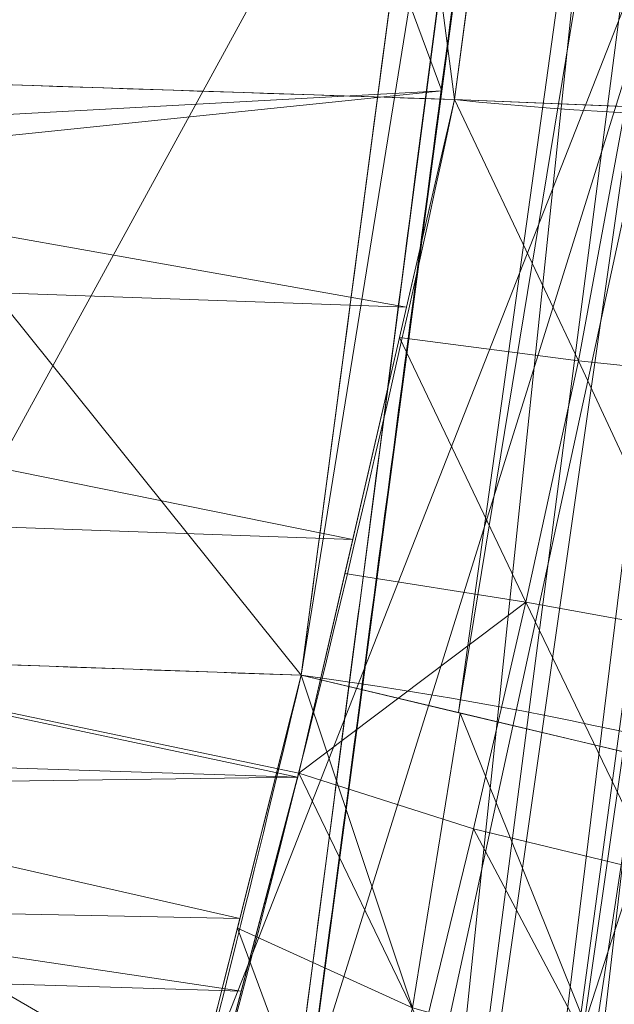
# Model space of a CAD drawing. Header units: millimetres. Extents: x -72 to 72, y -145 to 145.
# Tile 324 of 522: x -53.532 to -53.353, y 28.918 to 29.213. Entities that reach past the tile are written whole.
import ezdxf

# ---------------------------------------------------------------- set-up
doc = ezdxf.new("R2010")
doc.units = ezdxf.units.MM
doc.layers.add('1', color=7, linetype='CONTINUOUS')

msp = doc.modelspace()

# ---------------------------------------------------------------- linework, layer by layer
at = {"layer": '1', "color": 163, "linetype": 'Continuous', "lineweight": 13, "extrusion": (0, 0, -1)}
for centre, radius in [((0, 2.781752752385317e-14, 144.004626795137), 61.0180546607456), ((-5.6843418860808e-14, -1.73472347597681e-14, 147), 60.9142135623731), ((3.46944695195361e-15, 0, 145), 60), ((-5.6843418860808e-14, -1.73472347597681e-14, 146), 59.50000000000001), ((0, -8.448341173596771e-14, 124.369789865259), 56.3952855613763)]:
    msp.add_circle(centre, radius, dxfattribs=at)
at = {"layer": '1', "color": 163, "linetype": 'Continuous', "lineweight": 13}
for centre, radius in [((0, -2.03130073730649e-13, -145), 60.4433756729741), ((5.6843418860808e-14, -1.73472347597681e-14, -146.707106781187), 60.20710678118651), ((-3.46944695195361e-15, 0, -146), 60)]:
    msp.add_circle(centre, radius, dxfattribs=at)
msp.add_arc((0, 1.973953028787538e-14, -142.505083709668), 63.56377365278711, 137.7213100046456, 170.3791450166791, dxfattribs=at)
at = {"layer": '1', "color": 163, "linetype": 'Continuous', "lineweight": 13, "extrusion": (0.123978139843, 0.9344733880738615, 0.3337497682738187)}
msp.add_arc((56.8000000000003, -31.17997599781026, 12.31170606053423), 0.3, 94.5509462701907, 179.9999999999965, dxfattribs=at)
at = {"layer": '1', "color": 163, "linetype": 'Continuous', "lineweight": 13, "extrusion": (0.127564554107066, 0.9615056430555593, 0.2433807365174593)}
msp.add_arc((56.79999999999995, -27.6008281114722, 15.40776409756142), 0.3, 180.0000000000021, 269.8329302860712, dxfattribs=at)
at = {"layer": '1', "color": 163, "linetype": 'Continuous', "lineweight": 13}
for points, knots in [([(-55.85494532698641, 7.407445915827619, -13.2875975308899), (-55.82645239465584, 7.577320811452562, -13.23982112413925), (-55.76853522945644, 7.914895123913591, -13.13734433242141), (-55.64919850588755, 8.582914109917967, -12.91186899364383), (-55.43158160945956, 9.73691020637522, -12.47956651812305), (-55.0952656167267, 11.35428247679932, -11.79577721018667), (-54.64820188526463, 13.26387914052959, -10.92701186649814), (-54.15583694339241, 15.14866931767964, -10.02887431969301), (-53.61637115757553, 17.01449440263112, -9.11850107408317), (-53.0291365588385, 18.86358245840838, -8.203502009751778), (-52.39393467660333, 20.6976801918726, -7.290371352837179), (-51.71058913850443, 22.51872319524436, -6.385963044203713), (-50.97868889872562, 24.32680502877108, -5.493489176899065), (-49.93588671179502, 26.71750527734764, -4.319836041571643), (-48.50419212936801, 29.66625267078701, -2.890872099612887), (-46.57228500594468, 33.13358202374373, -1.257850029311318), (-45.13440071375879, 35.38883449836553, -0.2420193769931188), (-44.37604523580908, 36.50001129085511, 0.2429181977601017)], [0, 0, 0, 0, 0.015625, 0.03125, 0.0625, 0.125, 0.1875, 0.25, 0.3125, 0.375, 0.4375, 0.5, 0.5625, 0.625, 0.75, 0.875, 1, 1, 1, 1]), ([(-51.58127695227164, 36.49990215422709, -45.0071558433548), (-51.65224214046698, 36.23769391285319, -44.85745444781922), (-51.78977976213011, 35.70877376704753, -44.56353588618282), (-51.98289880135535, 34.89774026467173, -44.15051885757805), (-52.16287884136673, 34.06315945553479, -43.77743846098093), (-52.30135949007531, 33.34414071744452, -43.5213565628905), (-52.40472141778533, 32.75228106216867, -43.36462872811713), (-52.50018652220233, 32.16552045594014, -43.24975382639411), (-52.56697151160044, 31.70606232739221, -43.20912748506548), (-52.60982591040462, 31.38292883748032, -43.20913215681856), (-52.65268196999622, 31.06006398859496, -43.20861829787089), (-52.73428464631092, 30.44508124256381, -43.20782639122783), (-52.97700965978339, 28.61550141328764, -43.20576442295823), (-53.34420262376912, 25.84807621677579, -43.20233151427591), (-53.83377524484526, 22.15817348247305, -43.19787737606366), (-54.32334780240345, 18.46827087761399, -43.19342353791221), (-54.81292852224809, 14.77836909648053, -43.18891410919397), (-55.22086834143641, 11.70344482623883, -43.18545810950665), (-55.54732604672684, 9.243520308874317, -43.18196879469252), (-55.71051244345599, 8.013551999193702, -43.18051480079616), (-55.79205085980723, 7.398560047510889, -43.1801628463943)], [0, 0, 0, 0, 0.03125, 0.0625, 0.09375, 0.125, 0.140625, 0.15625, 0.1859375, 0.1875, 0.1890625, 0.21875, 0.25, 0.375, 0.5, 0.625, 0.75, 0.875, 0.9375, 1, 1, 1, 1]), ([(-53.44717742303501, 29.016367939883, -23.31191918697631), (-53.39795789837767, 29.38868860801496, -23.21768202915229), (-53.29874769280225, 30.13894499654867, -23.08128049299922), (-53.17294260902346, 31.090028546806, -23.02472959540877), (-53.07138257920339, 31.85820202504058, -23.04135079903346), (-52.99580220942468, 32.43048281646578, -23.10004014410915), (-52.92177165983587, 32.99162049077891, -23.21662796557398), (-52.84910501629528, 33.54323373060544, -23.41021544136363), (-52.78264428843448, 34.04856518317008, -23.69094042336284), (-52.72392426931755, 34.49576351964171, -24.07430606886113), (-52.6794296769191, 34.83532870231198, -24.56090387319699), (-52.65337432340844, 35.03411818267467, -25.11588531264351), (-52.64434026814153, 35.10306890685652, -25.6982073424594), (-52.64850082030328, 35.07187157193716, -26.2874550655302), (-52.66764817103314, 34.92627879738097, -26.76174114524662), (-52.69211831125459, 34.73993191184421, -27.10022273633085), (-52.71508936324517, 34.56502987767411, -27.33654540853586), (-52.73734536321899, 34.39569279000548, -27.51232571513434), (-52.75640726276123, 34.25081335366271, -27.64008723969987), (-52.77665231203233, 34.09628450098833, -27.75752158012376), (-52.80372720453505, 33.89124334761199, -27.88778761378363), (-52.87063038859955, 33.38550171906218, -28.1717278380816), (-52.95157892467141, 32.77513018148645, -28.45357643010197), (-53.04583637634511, 32.06411832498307, -28.74819761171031), (-53.10460831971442, 31.62242463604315, -28.93380791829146), (-53.15043829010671, 31.27836037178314, -29.10030022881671), (-53.17834714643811, 31.06943409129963, -29.21465418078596), (-53.19983463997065, 30.90958947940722, -29.32073149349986), (-53.21426265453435, 30.80467575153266, -29.41271412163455), (-53.22597811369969, 30.71965133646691, -29.526529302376), (-53.23366351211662, 30.664132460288, -29.65417121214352), (-53.23715997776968, 30.63878140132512, -29.79327214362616), (-53.23688319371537, 30.64089060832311, -29.93577761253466), (-53.23308923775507, 30.6686133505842, -30.07425561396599), (-53.22503265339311, 30.7269715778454, -30.20220734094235), (-53.21290635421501, 30.81487627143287, -30.31307055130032), (-53.19338625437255, 30.95735744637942, -30.43050327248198), (-53.16427326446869, 31.17223393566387, -30.53328472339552), (-53.12713055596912, 31.44891784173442, -30.6046804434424), (-53.07701929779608, 31.82378151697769, -30.65667848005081), (-52.9877574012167, 32.49397309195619, -30.67104811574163), (-52.86386628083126, 33.42525012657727, -30.55809059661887), (-52.76671851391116, 34.15640439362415, -30.37697640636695), (-52.7185038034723, 34.51939156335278, -30.27067438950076)], [0, 0, 0, 0, 0.0625, 0.125, 0.15625, 0.1875, 0.21875, 0.25, 0.28125, 0.3125, 0.34375, 0.375, 0.40625, 0.4375, 0.46875, 0.484375, 0.5, 0.515625, 0.5234375, 0.53125, 0.546875, 0.5625, 0.625, 0.65625, 0.6875, 0.703125, 0.71875, 0.7265625, 0.734375, 0.7421875, 0.75, 0.7578125, 0.765625, 0.7734375, 0.78125, 0.7890625, 0.796875, 0.8125, 0.828125, 0.84375, 0.875, 0.9375, 1, 1, 1, 1]), ([(-53.12280344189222, 34.50567101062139, -30.28930585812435), (-53.17101190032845, 34.14280802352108, -30.39502878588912), (-53.26814661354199, 33.41177306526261, -30.5749495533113), (-53.39204824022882, 32.47976877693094, -30.68594957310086), (-53.4812761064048, 31.8089113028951, -30.66985159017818), (-53.53134130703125, 31.43311127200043, -30.61597192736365), (-53.56842014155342, 31.15530635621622, -30.54229342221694), (-53.59735630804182, 30.93939435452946, -30.43620615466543), (-53.61663933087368, 30.79621937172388, -30.3142413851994), (-53.62845908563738, 30.70872156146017, -30.1993582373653), (-53.63618479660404, 30.651570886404, -30.06711005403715), (-53.63965092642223, 30.62588748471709, -29.9254574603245), (-53.63971415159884, 30.62551082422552, -29.78101085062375), (-53.63589621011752, 30.65392199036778, -29.63936863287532), (-53.6279439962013, 30.71290539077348, -29.51018581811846), (-53.61601511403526, 30.80151832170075, -29.3954236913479), (-53.60145665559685, 30.90976286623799, -29.30320895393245), (-53.57997867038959, 31.07095393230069, -29.1975017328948), (-53.5521188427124, 31.28053597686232, -29.08342683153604), (-53.50639712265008, 31.62489570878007, -28.91729388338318), (-53.44777376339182, 32.06661226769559, -28.73210602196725), (-53.35381246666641, 32.7757172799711, -28.43785375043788), (-53.27311576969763, 33.38461409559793, -28.15644887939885), (-53.20643244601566, 33.88834200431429, -27.87311716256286), (-53.17946245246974, 34.09224193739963, -27.74323427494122), (-53.1593197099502, 34.24506186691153, -27.62652729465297), (-53.14034461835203, 34.38874480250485, -27.49942807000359), (-53.11817682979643, 34.5567145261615, -27.32441421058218), (-53.09542877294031, 34.72915890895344, -27.09083082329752), (-53.0710222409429, 34.91425393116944, -26.75381707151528), (-53.05208309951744, 35.05794099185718, -26.28360372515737), (-53.04803879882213, 35.08882994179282, -25.69790284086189), (-53.05715676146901, 35.02021256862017, -25.1191565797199), (-53.0832407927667, 34.8230577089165, -24.56843722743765), (-53.12770697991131, 34.48658549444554, -24.08551013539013), (-53.18636641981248, 34.04295648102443, -23.70440395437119), (-53.25277449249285, 33.54101380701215, -23.42479751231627), (-53.32537940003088, 32.99257314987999, -23.23160112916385), (-53.39937251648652, 32.43399157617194, -23.1149100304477), (-53.47490744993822, 31.8640191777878, -23.05588037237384), (-53.57642049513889, 31.09836534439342, -23.0386747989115), (-53.70218792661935, 30.14998959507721, -23.09430883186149), (-53.80137078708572, 29.40199536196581, -23.22943413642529), (-53.85057834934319, 29.0308486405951, -23.32284594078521)], [0, 0, 0, 0, 0.0625, 0.125, 0.15625, 0.171875, 0.1875, 0.203125, 0.2109375, 0.21875, 0.2265625, 0.234375, 0.2421875, 0.25, 0.2578125, 0.265625, 0.2734375, 0.28125, 0.296875, 0.3125, 0.34375, 0.375, 0.4375, 0.453125, 0.46875, 0.4765625, 0.484375, 0.5, 0.515625, 0.53125, 0.5625, 0.59375, 0.625, 0.65625, 0.6875, 0.71875, 0.75, 0.78125, 0.8125, 0.84375, 0.875, 0.9375, 1, 1, 1, 1]), ([(-54.1375025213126, 29.1421754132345, -23.6139214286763), (-54.0381925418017, 29.8907148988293, -23.4255233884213), (-53.9374814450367, 30.6498151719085, -23.3454872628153), (-53.7339218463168, 32.18412620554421, -23.3507211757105), (-53.6287755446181, 32.9766564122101, -23.445151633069), (-53.4946969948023, 33.9872606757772, -23.9975084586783), (-53.4541247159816, 34.2930703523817, -24.2560227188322), (-53.3996979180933, 34.7033071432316, -24.9202734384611), (-53.3874017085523, 34.7959886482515, -25.3098061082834), (-53.3837120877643, 34.8237988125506, -26.08212791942), (-53.3925140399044, 34.7574549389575, -26.4824755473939), (-53.4421401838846, 34.3834026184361, -27.1618405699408), (-53.4817519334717, 34.0848328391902, -27.4260070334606), (-53.6114810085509, 33.1070123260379, -28.0094085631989), (-53.70712401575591, 32.386112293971, -28.2795235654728), (-53.8461945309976, 31.3378815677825, -28.7340455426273), (-53.8945242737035, 30.9736007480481, -28.8770059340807), (-53.97041388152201, 30.4015900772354, -29.3871429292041), (-53.9850112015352, 30.2915641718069, -29.82004603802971), (-53.9512230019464, 30.54623949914, -30.5545775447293), (-53.9028974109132, 30.9104890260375, -30.7762820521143), (-53.8058490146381, 31.6419820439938, -30.96965753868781), (-53.7550571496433, 32.024820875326, -30.9829239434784), (-53.6049383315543, 33.1563271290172, -30.9459822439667), (-53.5061613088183, 33.9008495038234, -30.78929674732), (-53.4097274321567, 34.627710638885, -30.5775250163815)], [0, 0, 0, 0, 0.125000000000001, 0.125000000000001, 0.250000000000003, 0.250000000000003, 0.312500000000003, 0.312500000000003, 0.375000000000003, 0.375000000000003, 0.437500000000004, 0.437500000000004, 0.500000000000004, 0.500000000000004, 0.625000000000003, 0.625000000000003, 0.687500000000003, 0.687500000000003, 0.750000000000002, 0.750000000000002, 0.812500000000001, 0.812500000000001, 0.875, 0.875, 1, 1, 1, 1]), ([(-56.49999999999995, 3.39911794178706e-11, 18.8148207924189), (-56.50000000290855, 0.8525320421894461, 18.81481937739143), (-56.43968527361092, 2.557543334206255, 18.79918655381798), (-56.08015889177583, 5.949738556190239, 18.7092512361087), (-55.18827118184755, 10.12382623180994, 18.49386785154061), (-53.45218122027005, 14.92966666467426, 18.08973159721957), (-51.11647556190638, 19.46227931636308, 17.55492511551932), (-48.25430524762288, 23.65957467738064, 16.89615347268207), (-44.94082940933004, 27.49541794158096, 16.14451985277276), (-41.24777732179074, 30.94825394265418, 15.33190842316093), (-38.57396060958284, 32.99249378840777, 14.75638544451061), (-37.19420519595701, 33.94961235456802, 14.4620287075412)], [0, 0, 0, 0, 0.0625, 0.125, 0.25, 0.375, 0.5, 0.625, 0.75, 0.875, 1, 1, 1, 1]), ([(-53.8505784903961, 29.20403469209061, -24.97916323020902), (-53.80995407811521, 29.50785784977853, -24.8715847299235), (-53.74809047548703, 29.97049541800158, -24.73843407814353), (-53.66331848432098, 30.60436852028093, -24.63343059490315), (-53.59818648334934, 31.09133502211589, -24.59719485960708), (-53.54420424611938, 31.49489039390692, -24.60509150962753), (-53.50127615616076, 31.81528964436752, -24.64643646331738), (-53.46926851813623, 32.05377827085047, -24.70326165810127), (-53.4388952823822, 32.2793032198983, -24.79888358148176), (-53.41246607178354, 32.47424331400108, -24.95192753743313), (-53.39891916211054, 32.57330555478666, -25.13228562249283), (-53.39432775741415, 32.60644324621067, -25.29281761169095), (-53.39343826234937, 32.61231597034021, -25.41668317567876), (-53.39537684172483, 32.59718286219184, -25.53719245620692), (-53.40290931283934, 32.54048528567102, -25.69146767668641), (-53.42076800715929, 32.40703563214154, -25.84957558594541), (-53.44907552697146, 32.1939860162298, -25.97428742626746), (-53.50742674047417, 31.75133855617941, -26.19271582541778), (-53.57713897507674, 31.2227548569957, -26.42342787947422), (-53.65695784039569, 30.61683202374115, -26.68376272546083), (-53.7160217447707, 30.1683458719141, -26.89301384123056), (-53.77415743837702, 29.72676815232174, -27.11723933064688), (-53.82107224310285, 29.3701740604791, -27.32282415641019), (-53.85716346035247, 29.09560809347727, -27.50338833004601), (-53.883291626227, 28.89660614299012, -27.64969029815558), (-53.90793710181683, 28.70853319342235, -27.81379384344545), (-53.93738282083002, 28.48335023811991, -28.0677781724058), (-53.96469487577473, 28.27385675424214, -28.43030750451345), (-53.98269879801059, 28.13451802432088, -28.92095779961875), (-53.9874595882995, 28.09548801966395, -29.42773065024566), (-53.98350580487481, 28.12283504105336, -29.84422734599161), (-53.97497156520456, 28.18536012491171, -30.17315702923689), (-53.96211849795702, 28.28059141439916, -30.50006231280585), (-53.93828399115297, 28.45849256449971, -30.87962728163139), (-53.89656161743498, 28.77133550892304, -31.28247585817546), (-53.82790191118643, 29.28681685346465, -31.71700685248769), (-53.74741965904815, 29.89114129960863, -32.00664919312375), (-53.66144889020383, 30.53652825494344, -32.18450179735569), (-53.57485665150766, 31.1863429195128, -32.29698683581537), (-53.50878543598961, 31.68198040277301, -32.32390192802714), (-53.4644445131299, 32.01455512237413, -32.32390952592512)], [0, 0, 0, 0, 0.0625, 0.09375, 0.125, 0.15625, 0.171875, 0.1875, 0.203125, 0.21875, 0.234375, 0.2421875, 0.25, 0.2578125, 0.265625, 0.28125, 0.296875, 0.3125, 0.375, 0.40625, 0.4375, 0.46875, 0.5, 0.515625, 0.53125, 0.546875, 0.5625, 0.59375, 0.625, 0.65625, 0.6875, 0.703125, 0.71875, 0.75, 0.78125, 0.8125, 0.875, 0.90625, 0.9375, 1, 1, 1, 1]), ([(-53.0396221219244, 32.01462385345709, -32.33874449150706), (-53.08345532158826, 31.68104114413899, -32.33875929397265), (-53.14876363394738, 31.18376002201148, -32.31176600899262), (-53.23433331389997, 30.53134963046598, -32.19869059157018), (-53.3192766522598, 29.88301145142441, -32.01972354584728), (-53.39870631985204, 29.27544877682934, -31.72796486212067), (-53.46621460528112, 28.75704765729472, -31.28957931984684), (-53.50702970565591, 28.44250079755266, -30.88272340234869), (-53.53005307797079, 28.26417107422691, -30.4996560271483), (-53.54224353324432, 28.16906979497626, -30.17013006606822), (-53.55011080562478, 28.10693565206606, -29.83889636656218), (-53.55324655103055, 28.08025905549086, -29.41994612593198), (-53.54745137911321, 28.12079892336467, -28.91003871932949), (-53.5283040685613, 28.26323419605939, -28.41566266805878), (-53.50001741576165, 28.47640185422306, -28.05092192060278), (-53.46976401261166, 28.70524296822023, -27.79559202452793), (-53.436178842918, 28.95875719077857, -27.57672163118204), (-53.39070645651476, 29.3004060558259, -27.34538198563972), (-53.3334507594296, 29.72991549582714, -27.09813812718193), (-53.27434759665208, 30.1728843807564, -26.87372235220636), (-53.21432851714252, 30.62254379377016, -26.66432132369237), (-53.1535026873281, 31.07809105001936, -26.46893661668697), (-53.09283823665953, 31.53144334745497, -26.27118660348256), (-53.04270695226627, 31.90589260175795, -26.09958182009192), (-53.00813902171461, 32.16392908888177, -25.97150896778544), (-52.98889901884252, 32.30567645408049, -25.89050316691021), (-52.97111084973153, 32.43431817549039, -25.79586039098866), (-52.95698484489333, 32.53490611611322, -25.66982252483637), (-52.94978618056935, 32.58546727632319, -25.51797548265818), (-52.94810404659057, 32.59684630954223, -25.4002737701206), (-52.94907538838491, 32.58891226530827, -25.27849673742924), (-52.95394312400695, 32.55245847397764, -25.12230271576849), (-52.96787871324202, 32.45086150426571, -24.94990069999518), (-52.99436227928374, 32.2565399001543, -24.80443762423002), (-53.02450453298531, 32.03239695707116, -24.71299796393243), (-53.05620034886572, 31.79494048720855, -24.65886809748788), (-53.09860706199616, 31.47594312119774, -24.61969240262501), (-53.15199332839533, 31.07278241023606, -24.61340375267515), (-53.2163161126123, 30.5869836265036, -24.65141034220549), (-53.29999519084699, 29.9544691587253, -24.75843714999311), (-53.36104741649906, 29.49253854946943, -24.89285215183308), (-53.40113131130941, 29.1890975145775, -25.0012334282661)], [0, 0, 0, 0, 0.0625, 0.09375, 0.125, 0.1875, 0.21875, 0.25, 0.28125, 0.296875, 0.3125, 0.34375, 0.375, 0.40625, 0.4375, 0.453125, 0.46875, 0.5, 0.53125, 0.5625, 0.59375, 0.625, 0.65625, 0.6875, 0.703125, 0.7109375, 0.71875, 0.734375, 0.7421875, 0.75, 0.7578125, 0.765625, 0.78125, 0.796875, 0.8125, 0.828125, 0.84375, 0.875, 0.90625, 0.9375, 1, 1, 1, 1])]:
    msp.add_open_spline(points, degree=3, knots=knots, dxfattribs=at)
for points in [[(-53.4011313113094, 29.1890975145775, -25.0012334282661), (-53.5509465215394, 29.1940768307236, -24.9938663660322), (-53.7007622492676, 29.1990558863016, -24.9865096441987), (-53.8505784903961, 29.20403469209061, -24.979163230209)], [(-53.5072786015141, 28.7909141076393, -24.7140438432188), (-53.4971121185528, 28.7905590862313, -24.9196529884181), (-53.44171891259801, 28.9985044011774, -25.0687359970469), (-53.4011313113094, 29.1890975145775, -25.0012334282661)], [(-53.85057834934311, 29.0308486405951, -23.3228459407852), (-53.7161114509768, 29.026021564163, -23.3192010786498), (-53.5816444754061, 29.0211946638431, -23.3155588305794), (-53.447177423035, 29.016367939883, -23.3119191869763)], [(-53.447177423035, 29.016367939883, -23.3119191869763), (-53.4782771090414, 28.8856927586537, -23.345491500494), (-53.5035566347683, 28.7907841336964, -23.4679079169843), (-53.5072786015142, 28.7909141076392, -23.6045386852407)]]:
    msp.add_open_spline(points, degree=3, dxfattribs=at)
for points in [[(-55.64790219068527, 24.7760433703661, -146.9999998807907), (-40.75956344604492, 45.26808112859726, -146.9999998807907), (-44.90850120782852, 44.20536756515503, -146.9999998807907), (-48.32958057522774, 42.23020374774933, -146.9999998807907)], [(-55.64790219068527, 24.7760433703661, -146.9999998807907), (-52.25826054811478, 41.81728512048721, -146.9999998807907), (-56.01524189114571, 43.03799942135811, -146.9999998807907)], [(-55.17275258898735, 42.60606318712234, -142.3978209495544), (-51.58183351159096, 41.77051782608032, -142.4560397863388), (-59.57487970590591, 22.16274105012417, -142.5050795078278)], [(-48.32958057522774, 42.23020374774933, -146.9999998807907), (-52.25826054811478, 41.81728512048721, -146.9999998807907), (-55.64790219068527, 24.7760433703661, -146.9999998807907)], [(-59.57487970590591, 22.16274105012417, -142.5050795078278), (-51.58183351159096, 41.77051782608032, -142.4560397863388), (-49.467783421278, 41.93683713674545, -142.4825936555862)], [(-49.467783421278, 41.93683713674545, -142.4825936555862), (-48.48527908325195, 41.10390692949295, -142.5050795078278), (-59.57487970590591, 22.16274105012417, -142.5050795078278)], [(-56.89024180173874, 41.52245447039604, -163.0000025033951), (-52.44118720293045, 40.07687047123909, -163.0000025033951), (-55.84102869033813, -40.98785668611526, -163.0000025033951), (-62.30000033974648, 2.306488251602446e-14, -163.0000025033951)], [(-51.26524344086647, -40.01524299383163, -163.0000025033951), (-55.84102869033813, -40.98785668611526, -163.0000025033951), (-52.44118720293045, 40.07687047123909, -163.0000025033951)], [(-50.327118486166, 39.30196911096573, -124.499998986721), (-66.3716048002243, 38.97576406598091, -124.7374713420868), (-48.8397516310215, 28.19764241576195, -124.3697926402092)], [(-48.8397516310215, 28.19764241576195, -124.3697926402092), (-66.3716048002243, 38.97576406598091, -124.7374713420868), (-63.87515366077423, 24.81896802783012, -124.5815604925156)], [(-54.11678180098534, 14.93554562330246, -10.03859750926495), (-52.15256661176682, 36.4999994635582, -15.77823795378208), (-56.00921809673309, 7.43083655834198, -15.81189595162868)], [(-54.00697141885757, 20.85279487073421, -43.19630190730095), (-56.00921809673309, 7.43083655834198, -40.18810391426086), (-52.15256661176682, 36.4999994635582, -40.22176191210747)], [(-56.00921809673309, 7.43083655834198, -15.81189595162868), (-52.15256661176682, 36.4999994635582, -15.77823795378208), (-55.15611171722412, 13.86105455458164, -22.94190414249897), (-55.19017949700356, 13.60426750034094, -22.88461662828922)], [(-55.72725832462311, 9.556087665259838, -32.51549229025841), (-55.69746345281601, 9.78065375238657, -32.38438814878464), (-52.15256661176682, 36.4999994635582, -40.22176191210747), (-56.00921809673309, 7.43083655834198, -40.18810391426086)], [(-52.15256661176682, 36.4999994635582, -40.22176191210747), (-55.69746345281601, 9.78065375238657, -32.38438814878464), (-55.38908392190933, 12.10504025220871, -32.39990398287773), (-55.35539612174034, 12.35896814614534, -32.45671093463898)], [(-52.15256661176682, 36.4999994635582, -40.22176191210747), (-55.35539612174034, 12.35896814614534, -32.45671093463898), (-55.19017949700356, 13.60426750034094, -32.45671093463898)], [(-55.19017949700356, 13.60426750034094, -32.45671093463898), (-55.16925826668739, 13.76197207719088, -32.43578970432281), (-52.15256661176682, 36.4999994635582, -40.22176191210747)], [(-55.16925826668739, 13.76197207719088, -32.43578970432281), (-55.13860285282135, 13.9930360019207, -32.31465071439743), (-52.15256661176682, 36.4999994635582, -40.22176191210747)], [(-52.15256661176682, 36.4999994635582, -15.77823795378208), (-55.12889102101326, 14.0662407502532, -23.10050651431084), (-55.15611171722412, 13.86105455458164, -22.94190414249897)], [(-52.15256661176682, 36.4999994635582, -40.22176191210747), (-55.13860285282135, 13.9930360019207, -32.31465071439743), (-54.94154617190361, 15.47832973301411, -32.39945322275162), (-54.90758270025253, 15.73430746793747, -32.45671093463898)], [(-54.8991933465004, 15.7975647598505, -22.88461662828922), (-54.91981655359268, 15.64210280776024, -22.9052696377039), (-55.12889102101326, 14.0662407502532, -23.10050651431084), (-52.15256661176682, 36.4999994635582, -15.77823795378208)], [(-52.15256661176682, 36.4999994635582, -40.22176191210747), (-54.90758270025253, 15.73430746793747, -32.45671093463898), (-54.11076918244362, 21.74023352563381, -32.45671093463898)], [(-52.15256661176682, 36.4999994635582, -15.77823795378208), (-54.11076918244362, 21.74023352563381, -22.88461662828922), (-54.8991933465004, 15.7975647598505, -22.88461662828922)], [(-51.06634274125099, 36.4999994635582, -10.04558708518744), (-54.11678180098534, 14.93554562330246, -10.03859750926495), (-53.73421683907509, 16.59246534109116, -9.323500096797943)], [(-54.11678180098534, 14.93554562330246, -10.03859750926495), (-51.06634274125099, 36.4999994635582, -10.04558708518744), (-52.15256661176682, 36.4999994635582, -15.77823795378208)], [(-52.15256661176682, 36.4999994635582, -15.77823795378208), (-54.07670140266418, 21.99701964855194, -22.94190414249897), (-54.11076918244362, 21.74023352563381, -22.88461662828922)], [(-54.11076918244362, 21.74023352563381, -32.45671093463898), (-54.08984422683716, 21.8979362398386, -32.43578970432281), (-52.15256661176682, 36.4999994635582, -40.22176191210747)], [(-54.08984422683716, 21.8979362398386, -32.43578970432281), (-54.05918881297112, 22.129001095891, -32.31465071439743), (-52.15256661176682, 36.4999994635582, -40.22176191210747)], [(-52.15256661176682, 36.4999994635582, -15.77823795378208), (-54.04947698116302, 22.20220491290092, -23.10050651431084), (-54.07670140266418, 21.99701964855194, -22.94190414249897)], [(-54.05918881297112, 22.129001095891, -32.31465071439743), (-54.03850600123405, 22.28490635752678, -32.10991621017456), (-52.15256661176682, 36.4999994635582, -40.22176191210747)], [(-53.77022176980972, 24.30708147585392, -22.9052696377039), (-53.80082875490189, 24.07636865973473, -23.02640490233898), (-54.04947698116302, 22.20220491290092, -23.10050651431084), (-52.15256661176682, 36.4999994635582, -15.77823795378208)], [(-52.15256661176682, 36.4999994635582, -40.22176191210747), (-54.03850600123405, 22.28490635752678, -32.10991621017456), (-53.78328263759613, 24.20861646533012, -32.39990398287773), (-53.74959483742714, 24.46254342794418, -32.45671093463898)], [(-52.15256661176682, 36.4999994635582, -40.22176191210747), (-52.76455357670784, 30.2168820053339, -43.20760443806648), (-54.00697141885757, 20.85279487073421, -43.19630190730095)], [(-53.74959483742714, 24.46254342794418, -22.88461662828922), (-53.77022176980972, 24.30708147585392, -22.9052696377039), (-52.15256661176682, 36.4999994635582, -15.77823795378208)], [(-52.15256661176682, 36.4999994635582, -15.77823795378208), (-53.47910150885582, 26.50136686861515, -22.88461662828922), (-53.74959483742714, 24.46254342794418, -22.88461662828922)], [(-52.15256661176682, 36.4999994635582, -40.22176191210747), (-53.74959483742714, 24.46254342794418, -32.45671093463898), (-53.47910150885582, 26.50136686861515, -32.45671093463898)], [(-50.74299871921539, 36.4999994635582, -8.33908561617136), (-53.73421683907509, 16.59246534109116, -9.323500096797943), (-49.42314326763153, 27.4006724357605, -4.006840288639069)], [(-50.74299871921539, 36.4999994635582, -8.33908561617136), (-51.06634274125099, 36.4999994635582, -10.04558708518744), (-53.73421683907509, 16.59246534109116, -9.323500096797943)], [(-52.15256661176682, 36.4999994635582, -15.77823795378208), (-53.44503372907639, 26.75815299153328, -22.94190414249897), (-53.47910150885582, 26.50136686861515, -22.88461662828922)], [(-53.47910150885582, 26.50136686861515, -32.45671093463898), (-53.45817655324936, 26.65906958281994, -32.43578970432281), (-52.15256661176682, 36.4999994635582, -40.22176191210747)], [(-53.45817655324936, 26.65906958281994, -32.43578970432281), (-53.42752113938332, 26.89013443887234, -32.31465071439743), (-52.15256661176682, 36.4999994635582, -40.22176191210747)], [(-52.15256661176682, 36.4999994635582, -15.77823795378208), (-53.41780930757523, 26.96333825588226, -23.10050651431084), (-53.44503372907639, 26.75815299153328, -22.94190414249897)], [(-53.42752113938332, 26.89013443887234, -32.31465071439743), (-53.40683832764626, 27.04603970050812, -32.10991621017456), (-52.15256661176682, 36.4999994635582, -40.22176191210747)], [(-53.16025391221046, 28.90464663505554, -23.02094176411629), (-53.16852033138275, 28.84233556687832, -23.04044552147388), (-53.41780930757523, 26.96333825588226, -23.10050651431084), (-52.15256661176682, 36.4999994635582, -15.77823795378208)], [(-52.15256661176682, 36.4999994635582, -40.22176191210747), (-53.40683832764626, 27.04603970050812, -32.10991621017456), (-53.0993640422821, 29.36360239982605, -32.11509063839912), (-52.86545678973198, 31.12663514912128, -32.5973853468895)], [(-48.70857298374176, 35.38884967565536, -146.7071026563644), (-58.89143794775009, 12.51776143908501, -146.7071026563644), (-58.19978192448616, 12.37074565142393, -145.9999978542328), (-48.13650995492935, 34.97322276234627, -145.9999978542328)], [(-48.54102060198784, 35.26711463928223, -144.9999958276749), (-48.54102060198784, 35.26711463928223, -145.9999978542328), (-58.68885666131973, 12.47470173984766, -145.9999978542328), (-58.68885666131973, 12.47470173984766, -144.9999958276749)], [(-48.54102060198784, 35.26711463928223, -144.9999958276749), (-54.8127256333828, 24.40419793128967, -144.9999958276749), (-52.34549939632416, 30.22168762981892, -144.9999958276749)], [(-54.8127256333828, 24.40419793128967, -145.9999978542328), (-48.54102060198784, 35.26711463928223, -145.9999978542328), (-48.13650995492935, 34.97322276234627, -145.9999978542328), (-54.35595288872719, 24.20083060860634, -145.9999978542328)], [(-57.84228444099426, 17.84198172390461, -146.9238847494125), (-50.01349747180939, 34.09862518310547, -146.9238847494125), (-50.32968521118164, 34.31419655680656, -146.9999998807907), (-58.20796638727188, 17.95477978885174, -146.9999998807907)], [(-57.53227323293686, 17.74635538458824, -146.7071026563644), (-49.74544793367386, 33.91586989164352, -146.7071026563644), (-50.01349747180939, 34.09862518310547, -146.9238847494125), (-57.84228444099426, 17.84198172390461, -146.9238847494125)], [(-51.48215219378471, 16.72756485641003, -123.8834485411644), (-43.79333183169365, 31.8177193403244, -123.8834485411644), (-45.6247441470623, 33.14831852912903, -124.3697926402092), (-53.63510549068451, 17.42710173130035, -124.3697926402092)], [(-52.95457690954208, 31.93282708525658, -26.0574147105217), (-52.99850925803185, 31.93169832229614, -26.04340948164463), (-53.42567339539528, 28.64500693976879, -27.86738984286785)], [(-53.42567339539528, 28.64500693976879, -27.86738984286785), (-53.4059964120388, 28.59905175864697, -27.87814848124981), (-52.95457690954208, 31.93282708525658, -26.0574147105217)], [(-53.42567339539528, 28.64500693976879, -27.86738984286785), (-52.99850925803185, 31.93169832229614, -26.04340948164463), (-53.23651432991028, 30.45633062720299, -26.74265392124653)], [(-52.90164425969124, 31.91389888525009, -26.03269927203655), (-52.95457690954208, 31.93282708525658, -26.0574147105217), (-53.4059964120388, 28.59905175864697, -27.87814848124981)], [(-53.4059964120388, 28.59905175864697, -27.87814848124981), (-53.35181951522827, 28.57209369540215, -27.86035276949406), (-52.90164425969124, 31.91389888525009, -26.03269927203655)], [(-61.03601306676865, 13.93107138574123, -142.6799148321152), (-54.2180985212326, 31.30283206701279, -142.6799148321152), (-53.37788164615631, 30.81773594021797, -143.2514041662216), (-60.09013950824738, 13.71518243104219, -143.2514041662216)], [(-53.09565737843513, 31.19060583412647, -23.02796207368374), (-53.15747857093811, 31.20764531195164, -23.18206615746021), (-53.447175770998, 29.01636809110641, -23.3119186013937)], [(-53.447175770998, 29.01636809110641, -23.3119186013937), (-53.39998751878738, 29.00516986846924, -23.29241298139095), (-53.09565737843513, 31.19060583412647, -23.02796207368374)], [(-53.04192751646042, 31.18321858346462, -23.01071770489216), (-53.09565737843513, 31.19060583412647, -23.02796207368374), (-53.39998751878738, 29.00516986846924, -23.29241298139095)], [(-53.39998751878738, 29.00516986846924, -23.29241298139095), (-53.34796383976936, 28.99282425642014, -23.27090874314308), (-53.04192751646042, 31.18321858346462, -23.01071770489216)], [(-53.35062742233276, 29.18701246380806, -25.01415461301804), (-53.40113118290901, 29.18909676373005, -25.00123344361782), (-53.16198617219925, 30.99732287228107, -24.62376467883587)], [(-53.40113118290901, 29.18909676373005, -25.00123344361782), (-53.85058000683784, 29.20403517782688, -24.97916296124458), (-53.62428352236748, 30.89613281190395, -24.67621117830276)], [(-53.62428352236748, 30.89613281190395, -24.67621117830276), (-53.17622050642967, 30.88969923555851, -24.64623190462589), (-53.40113118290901, 29.18909676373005, -25.00123344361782)], [(-59.4882033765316, 13.57779465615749, -144.0046280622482), (-60.09013950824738, 13.71518243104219, -143.2514041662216), (-53.37788164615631, 30.81773594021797, -143.2514041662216), (-52.84318700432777, 30.50902672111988, -144.0046280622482)], [(-60.68379059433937, 6.378123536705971, -144.0046280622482), (-52.84318700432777, 30.50902672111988, -144.0046280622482), (-52.34549939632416, 30.22168762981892, -144.9999958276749), (-60.11226028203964, 6.318053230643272, -144.9999958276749)], [(-53.23651432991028, 30.45633062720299, -26.74265392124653), (-53.46664413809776, 28.72873470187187, -27.78031677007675), (-53.42567339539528, 28.64500693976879, -27.86738984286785)], [(-57.48506635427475, 18.67802999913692, -144.9999958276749), (-52.34549939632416, 30.22168762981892, -144.9999958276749), (-54.8127256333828, 24.40419793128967, -144.9999958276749)], [(-53.72950807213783, 30.0655085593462, -26.99091844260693), (-53.84769290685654, 29.16761673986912, -27.46004983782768), (-53.40497195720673, 29.19172309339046, -27.50222757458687)], [(-53.40497195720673, 29.19172309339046, -27.50222757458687), (-53.28896641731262, 30.06256930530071, -26.97916328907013), (-53.72950807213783, 30.0655085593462, -26.99091844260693)], [(-53.32164093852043, 29.28676642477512, -31.69936686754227), (-53.45126613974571, 28.87176722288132, -31.37771412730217), (-53.31641435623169, 29.90461140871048, -32.00290724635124)], [(-53.79505455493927, 29.4495839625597, -23.27972836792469), (-53.85058000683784, 29.03084829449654, -23.32284674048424), (-53.447175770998, 29.01636809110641, -23.3119186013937)], [(-53.447175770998, 29.01636809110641, -23.3119186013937), (-53.39038744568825, 29.44592759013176, -23.28646369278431), (-53.79505455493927, 29.4495839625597, -23.27972836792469)], [(-53.38225513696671, 29.40034493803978, -31.69766813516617), (-53.45126613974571, 28.87176722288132, -31.37771412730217), (-53.8521334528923, 29.10489030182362, -31.55240789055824)], [(-53.8521334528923, 29.10489030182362, -31.55240789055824), (-53.81287634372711, 29.39962968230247, -31.68715536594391), (-53.38225513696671, 29.40034493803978, -31.69766813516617)], [(-53.22754755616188, 28.39742228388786, -31.35291859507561), (-53.0993640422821, 29.36360239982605, -32.11509063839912), (-53.40683832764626, 27.04603970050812, -32.10991621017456)], [(-53.34708839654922, 28.61161902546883, -31.18608333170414), (-53.40136215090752, 28.63915450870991, -31.16903640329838), (-53.30448970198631, 29.31447699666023, -31.74226358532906)], [(-53.32164093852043, 29.28676642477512, -31.69936686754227), (-53.30448970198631, 29.31447699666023, -31.74226358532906), (-53.40136215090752, 28.63915450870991, -31.16903640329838)], [(-53.40136215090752, 28.63915450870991, -31.16903640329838), (-53.45843732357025, 28.657091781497, -31.16034902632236), (-53.32164093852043, 29.28676642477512, -31.69936686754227)], [(-53.45126613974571, 28.87176722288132, -31.37771412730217), (-53.32164093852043, 29.28676642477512, -31.69936686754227), (-53.45843732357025, 28.657091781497, -31.16034902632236)], [(-53.41555178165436, 29.12682853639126, -25.00004507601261), (-53.8526177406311, 29.14217859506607, -24.97670240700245), (-53.85058000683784, 29.20403517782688, -24.97916296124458)], [(-53.85058000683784, 29.20403517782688, -24.97916296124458), (-53.40113118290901, 29.18909676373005, -25.00123344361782), (-53.41555178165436, 29.12682853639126, -25.00004507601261)], [(-53.40497195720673, 29.19172309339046, -27.50222757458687), (-53.84769290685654, 29.16761673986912, -27.46004983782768), (-53.85056883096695, 29.14575301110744, -27.47147344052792)], [(-53.46664413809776, 28.72873470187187, -27.78031677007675), (-53.40497195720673, 29.19172309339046, -27.50222757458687), (-53.85056883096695, 29.14575301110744, -27.47147344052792)], [(-53.36396768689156, 29.11072038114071, -25.02488344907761), (-53.41765657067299, 29.11774255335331, -24.99987185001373), (-53.40113118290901, 29.18909676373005, -25.00123344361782)], [(-53.40113118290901, 29.18909676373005, -25.00123344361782), (-53.34978550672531, 29.18697707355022, -25.01437067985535), (-53.36396768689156, 29.11072038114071, -25.02488344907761)], [(-53.31041663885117, 29.10515666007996, -25.04362724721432), (-53.36396768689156, 29.11072038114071, -25.02488344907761), (-53.34978550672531, 29.18697707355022, -25.01437067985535)], [(-53.85056883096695, 29.14575301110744, -27.47147344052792), (-53.91582101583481, 28.64776737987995, -27.94155478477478), (-53.46664413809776, 28.72873470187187, -27.78031677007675)], [(-53.43169346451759, 29.05712090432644, -24.99871701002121), (-53.85492369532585, 29.07217852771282, -24.9739196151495), (-53.8526177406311, 29.14217859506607, -24.97670240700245)], [(-53.8526177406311, 29.14217859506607, -24.97670240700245), (-53.41555178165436, 29.12682853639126, -25.00004507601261), (-53.43169346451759, 29.05712090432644, -24.99871701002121)], [(-53.37977409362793, 29.0383230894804, -25.0210240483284), (-53.43406647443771, 29.04686704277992, -24.99852143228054), (-53.41765657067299, 29.11774255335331, -24.99987185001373)], [(-53.41765657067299, 29.11774255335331, -24.99987185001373), (-53.36396768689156, 29.11072038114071, -25.02488344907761), (-53.37977409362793, 29.0383230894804, -25.0210240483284)], [(-53.3255971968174, 29.02854606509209, -25.03902278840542), (-53.37977409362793, 29.0383230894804, -25.0210240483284), (-53.36396768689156, 29.11072038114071, -25.02488344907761)], [(-53.36396768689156, 29.11072038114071, -25.02488344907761), (-53.31041663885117, 29.10515666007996, -25.04362724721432), (-53.3255971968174, 29.02854606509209, -25.03902278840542)], [(-53.45126613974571, 28.87176722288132, -31.37771412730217), (-53.88827994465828, 28.83375808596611, -31.25741332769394), (-53.8521334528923, 29.10489030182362, -31.55240789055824)], [(-53.44823747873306, 28.98583188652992, -24.99661408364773), (-53.85733395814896, 28.99896167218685, -24.97100830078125), (-53.85492369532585, 29.07217852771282, -24.9739196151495)], [(-53.85492369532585, 29.07217852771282, -24.9739196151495), (-53.44793200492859, 28.98699603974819, -24.99737776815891), (-53.44823747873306, 28.98583188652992, -24.99661408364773)], [(-53.85492369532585, 29.07217852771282, -24.9739196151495), (-53.43169346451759, 29.05712090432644, -24.99871701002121), (-53.44793200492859, 28.98699603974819, -24.99737776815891)], [(-53.44793200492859, 28.98699603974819, -24.99737776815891), (-53.43406647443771, 29.04686704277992, -24.99852143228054), (-53.37977409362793, 29.0383230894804, -25.0210240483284)], [(-53.37977409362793, 29.0383230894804, -25.0210240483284), (-53.39544266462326, 28.97032536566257, -25.00014565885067), (-53.44793200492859, 28.98699603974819, -24.99737776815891)], [(-53.34048718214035, 28.95704098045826, -25.01634322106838), (-53.39544266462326, 28.97032536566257, -25.00014565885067), (-53.37977409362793, 29.0383230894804, -25.0210240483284)], [(-53.37977409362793, 29.0383230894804, -25.0210240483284), (-53.3255971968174, 29.02854606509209, -25.03902278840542), (-53.34048718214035, 28.95704098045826, -25.01634322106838)], [(-53.85058000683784, 29.03084829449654, -23.32284674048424), (-53.85195091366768, 28.95116992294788, -23.37445877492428), (-53.46561595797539, 28.94338220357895, -23.36963824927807)], [(-53.46561595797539, 28.94338220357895, -23.36963824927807), (-53.447175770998, 29.01636809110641, -23.3119186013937), (-53.85058000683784, 29.03084829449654, -23.32284674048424)], [(-53.447175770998, 29.01636809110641, -23.3119186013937), (-53.46633493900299, 28.94053980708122, -23.37188832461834), (-53.4137561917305, 28.91665324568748, -23.34947139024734)], [(-53.4137561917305, 28.91665324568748, -23.34947139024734), (-53.39949950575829, 29.00505438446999, -23.29221181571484), (-53.447175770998, 29.01636809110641, -23.3119186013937)], [(-53.39949950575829, 29.00505438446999, -23.29221181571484), (-53.4137561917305, 28.91665324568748, -23.34947139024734), (-53.35752293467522, 28.90080027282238, -23.33663590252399)], [(-53.35752293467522, 28.90080027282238, -23.33663590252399), (-53.3469133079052, 28.99257466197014, -23.27047474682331), (-53.39949950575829, 29.00505438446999, -23.29221181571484)], [(-53.8579523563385, 28.98024581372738, -24.97026324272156), (-53.85733395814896, 28.99896167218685, -24.97100830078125), (-53.44823747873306, 28.98583188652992, -24.99661408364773)], [(-53.3469133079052, 28.99257466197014, -23.27047474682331), (-53.35752293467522, 28.90080027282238, -23.33663590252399), (-53.30414324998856, 28.87842059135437, -23.31333421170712)], [(-53.41034382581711, 28.90916168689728, -24.96431395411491), (-53.47637832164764, 28.87899614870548, -24.92642775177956), (-53.44793200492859, 28.98699603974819, -24.99737776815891)], [(-53.44793200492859, 28.98699603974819, -24.99737776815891), (-53.39544266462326, 28.97032536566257, -25.00014565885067), (-53.41034382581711, 28.90916168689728, -24.96431395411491)], [(-53.8579523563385, 28.98024581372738, -24.97026324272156), (-53.44823747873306, 28.98583188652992, -24.99661408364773), (-53.46515774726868, 28.92159298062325, -24.9544121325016)], [(-53.46515774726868, 28.92159298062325, -24.9544121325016), (-53.8579523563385, 28.9335735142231, -24.93743039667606), (-53.8579523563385, 28.98024581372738, -24.97026324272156)], [(-53.35452407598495, 28.89302372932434, -24.97786842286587), (-53.41034382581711, 28.90916168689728, -24.96431395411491), (-53.39544266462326, 28.97032536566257, -25.00014565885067)], [(-53.39544266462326, 28.97032536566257, -25.00014565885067), (-53.34048718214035, 28.95704098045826, -25.01634322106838), (-53.35452407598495, 28.89302372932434, -24.97786842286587)], [(-53.30181494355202, 28.86993810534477, -25.00132843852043), (-53.35452407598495, 28.89302372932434, -24.97786842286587), (-53.34048718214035, 28.95704098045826, -25.01634322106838)], [(-53.85195091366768, 28.95116992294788, -23.37445877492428), (-53.85340005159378, 28.86675857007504, -23.42913672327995), (-53.48566174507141, 28.8640484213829, -23.43238145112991)], [(-53.48566174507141, 28.8640484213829, -23.43238145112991), (-53.46561595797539, 28.94338220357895, -23.36963824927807), (-53.85195091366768, 28.95116992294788, -23.37445877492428)], [(-53.46633493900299, 28.94053980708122, -23.37188832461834), (-53.48563194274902, 28.86416576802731, -23.4322864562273), (-53.43110859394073, 28.84549088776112, -23.41813035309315)], [(-53.43110859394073, 28.84549088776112, -23.41813035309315), (-53.4137561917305, 28.91665324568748, -23.34947139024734), (-53.46633493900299, 28.94053980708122, -23.37188832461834)], [(-53.8579523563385, 28.9335735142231, -24.93743039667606), (-53.46515774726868, 28.92159298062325, -24.9544121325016), (-53.47637832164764, 28.87899614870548, -24.92642775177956)], [(-53.8579523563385, 28.88690121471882, -24.90459941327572), (-53.8579523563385, 28.9335735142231, -24.93743039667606), (-53.47637832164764, 28.87899614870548, -24.92642775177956)]]:
    msp.add_3dface(points, dxfattribs=at)

doc.saveas('drawing.dxf')
